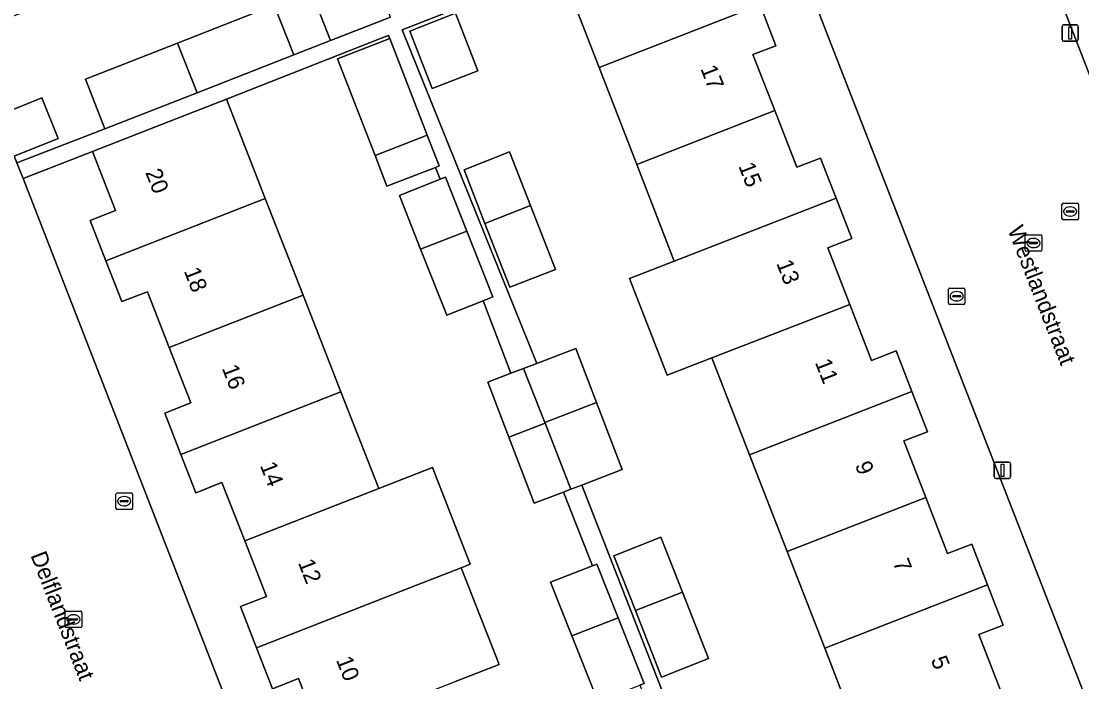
# Model space of a CAD drawing. Extents: x 159680 to 160786, y 387323 to 388340.
# Drawn here: x 160143.6 to 160207.9, y 387563.8 to 387603.9 of the extents above; entities that cross this region are included whole.
import ezdxf

# ---------------------------------------------------------------- set-up
doc = ezdxf.new("R2010")
doc.units = 0
for name, color, linetype in [('IMGEO_Brandkraan', 7, 'Continuous'), ('IMGEO_Erf', 7, 'Continuous'), ('IMGEO_Kolk', 7, 'Continuous'), ('IMGEO_Lichtmast', 7, 'Continuous'), ('IMGEO_Openbare_ruimte_label', 7, 'Continuous'), ('IMGEO_Pand', 7, 'Continuous'), ('IMGEO_Pand_nummerreeks', 7, 'Continuous'), ('IMGEO_Rijbaan_lokaal_open', 7, 'Continuous'), ('IMGEO_Rioolput', 7, 'Continuous'), ('IMGEO_Voetpad_open', 7, 'Continuous')]:
    doc.layers.add(name, color=color, linetype=linetype)

msp = doc.modelspace()

# ---------------------------------------------------------------- linework, layer by layer
at = {"layer": 'IMGEO_Brandkraan'}
for p, q in [((160199.813, 387586.76), (160199.813, 387587.612)), ((160199.888, 387587.686), (160200.74, 387587.686)), ((160200.301, 387587.466), (160200.326, 387587.466)), ((160200.814, 387587.612), (160200.814, 387586.76)), ((160200.072, 387587.18), (160200.072, 387587.192)), ((160200.51, 387587.143), (160200.112, 387587.143)), ((160200.115, 387587.229), (160200.513, 387587.229)), ((160200.324, 387586.906), (160200.299, 387586.906)), ((160200.556, 387587.192), (160200.556, 387587.18)), ((160200.74, 387586.686), (160199.888, 387586.686)), ((160149.393, 387575.251), (160150.245, 387575.251)), ((160149.318, 387574.325), (160149.318, 387575.177)), ((160149.577, 387574.745), (160149.577, 387574.757)), ((160150.015, 387574.708), (160149.617, 387574.708)), ((160149.62, 387574.794), (160150.018, 387574.794)), ((160149.806, 387575.031), (160149.831, 387575.031)), ((160150.061, 387574.757), (160150.061, 387574.745)), ((160150.319, 387575.177), (160150.319, 387574.325)), ((160150.245, 387574.251), (160149.393, 387574.251)), ((160149.829, 387574.471), (160149.804, 387574.471))]:
    msp.add_line(p, q, dxfattribs=at)
for points in [[(160199.813, 387586.76), (160199.813, 387587.612)], [(160199.888, 387587.686), (160200.74, 387587.686)], [(160200.814, 387587.612), (160200.814, 387586.76)], [(160200.74, 387586.686), (160199.888, 387586.686)], [(160149.393, 387575.251), (160150.245, 387575.251)], [(160149.318, 387574.325), (160149.318, 387575.177)], [(160150.319, 387575.177), (160150.319, 387574.325)], [(160150.245, 387574.251), (160149.393, 387574.251)]]:
    msp.add_lwpolyline(points, dxfattribs=at)
for centre, radius, start, end in [((160199.89, 387587.61), 0.0765, 91.55205, 178.44795), ((160199.89, 387587.61), 0.0765, 91.55205, 178.44795), ((160200.738, 387587.61), 0.0765, 1.55205, 88.44795), ((160200.738, 387587.61), 0.0765, 1.55205, 88.44795), ((160200.112, 387587.189), 0.0403, 85.87752, 175.75265), ((160200.109, 387587.179), 0.0366, 178.93798, 274.71019), ((160200.513, 387587.186), 0.043, 264.86636, 352.45326), ((160200.517, 387587.191), 0.0386, 1.73085, 96.63898), ((160199.89, 387586.762), 0.0765, 181.55205, 268.44795), ((160199.89, 387586.762), 0.0765, 181.55205, 268.44795), ((160200.738, 387586.762), 0.0765, 271.55205, 358.44795), ((160200.738, 387586.762), 0.0765, 271.55205, 358.44795), ((160149.395, 387575.175), 0.0765, 91.55205, 178.44795), ((160149.395, 387575.175), 0.0765, 91.55205, 178.44795), ((160150.243, 387575.175), 0.0765, 1.55205, 88.44795), ((160150.243, 387575.175), 0.0765, 1.55205, 88.44795), ((160149.617, 387574.754), 0.0403, 85.87752, 175.75265), ((160149.614, 387574.744), 0.0366, 178.93798, 274.71019), ((160150.018, 387574.751), 0.043, 264.86636, 352.45326), ((160150.022, 387574.756), 0.0386, 1.73085, 96.63898), ((160149.395, 387574.327), 0.0765, 181.55205, 268.44795), ((160149.395, 387574.327), 0.0765, 181.55205, 268.44795), ((160150.243, 387574.327), 0.0765, 271.55205, 358.44795), ((160150.243, 387574.327), 0.0765, 271.55205, 358.44795)]:
    msp.add_arc(centre, radius, start, end, dxfattribs=at)
for centre, major_axis, ratio, start_param, end_param in [((160200.3, 387587.186), (-0.387, 0.002), 0.722429, 4.712389, 7.853982), ((160200.325, 387587.186), (-0.39, 0.002), 0.717154, 1.570796, 4.712389), ((160149.805, 387574.751), (-0.387, 0.002), 0.722429, 4.712389, 7.853982), ((160149.83, 387574.751), (-0.39, 0.002), 0.717154, 1.570796, 4.712389)]:
    msp.add_ellipse(centre, major_axis=major_axis, ratio=ratio, start_param=start_param, end_param=end_param, dxfattribs=at)
at = {"layer": 'IMGEO_Erf'}
for points in [[(160197.996, 387627.397), (160220.212, 387570.053), (160225.454, 387572.084), (160224.056, 387575.684), (160222.707, 387575.16), (160221.759, 387577.602), (160220.796, 387580.083), (160222.204, 387580.629), (160220.888, 387584.019), (160219.502, 387587.588), (160217.989, 387587.001), (160217.093, 387589.307), (160216.128, 387591.792), (160217.602, 387592.494), (160216.329, 387595.766)], [(160211.277, 387554.753), (160188.988, 387612.056)], [(160194.591, 387559.956), (160192.31, 387565.828), (160190.029, 387571.701), (160187.748, 387577.573), (160185.467, 387583.446), (160182.757, 387582.392), (160180.477, 387588.265), (160183.186, 387589.319), (160180.906, 387595.19), (160178.624, 387601.064), (160176.274, 387607.115), (160166.681, 387603.343), (160174.847, 387583.116), (160177.206, 387584.019), (160178.458, 387580.75), (160180.021, 387576.67), (160177.57, 387575.731), (160191.426, 387540.244)], [(160145.313, 387605.047), (160139.288, 387602.69), (160141.23, 387597.775), (160144.818, 387599.221), (160145.814, 387596.752), (160143.152, 387595.679), (160143.31, 387595.273), (160148.639, 387597.348), (160147.46, 387600.363), (160153.054, 387602.549), (160158.922, 387604.843), (160160.101, 387601.828), (160162.337, 387602.702), (160161.158, 387605.717)], [(160188.385, 387604.86), (160189.345, 387602.39), (160187.958, 387601.852), (160189.28, 387598.448), (160190.615, 387595.012), (160192.055, 387595.572), (160193.001, 387593.137), (160193.952, 387590.687), (160192.493, 387590.121), (160193.823, 387586.696), (160195.147, 387583.286), (160196.647, 387583.868), (160197.603, 387581.406), (160198.55, 387578.97), (160197.112, 387578.412), (160198.447, 387574.975), (160199.765, 387571.581), (160201.227, 387572.15), (160202.19, 387569.67), (160203.138, 387567.231), (160201.666, 387566.66), (160203, 387563.226)], [(160178.557, 387562.576), (160176.972, 387566.575), (160175.68, 387569.831), (160178.227, 387570.841), (160176.457, 387575.305), (160174.686, 387574.627), (160173.153, 387578.631), (160171.872, 387581.976), (160173.271, 387582.512), (160171.583, 387586.919), (160169.383, 387586.047), (160167.798, 387590.046), (160166.506, 387593.302), (160168.979, 387594.282), (160168.692, 387595.005), (160165.756, 387593.863), (160165.032, 387595.725), (160162.754, 387601.587), (160165.928, 387602.821), (160165.851, 387603.017), (160165.461, 387602.863), (160156.013, 387599.148), (160158.372, 387593.122), (160160.667, 387587.257), (160162.964, 387581.389), (160165.26, 387575.523), (160168.511, 387576.794), (160170.806, 387570.928), (160170.258, 387570.714), (160172.554, 387564.847), (160169.852, 387563.79)], [(160152.547, 387584.081), (160151.223, 387587.463), (160149.68, 387586.859), (160148.707, 387589.344), (160147.751, 387591.786), (160149.285, 387592.386), (160147.884, 387595.967), (160143.678, 387594.329), (160165.953, 387537.124)], [(160161.721, 387560.61), (160160.396, 387563.995), (160158.822, 387563.378), (160157.85, 387565.861), (160156.872, 387568.36), (160158.449, 387568.977), (160157.131, 387572.345), (160155.745, 387575.886), (160154.17, 387575.27), (160153.26, 387577.595), (160152.279, 387580.1), (160153.862, 387580.72), (160152.547, 387584.081)]]:
    msp.add_lwpolyline(points, dxfattribs=at)
for points in [[(160168.505, 387599.787), (160167.142, 387603.278), (160169.908, 387604.358), (160171.271, 387600.866)], [(160173.209, 387587.736), (160171.698, 387591.607), (160170.43, 387594.857), (160173.19, 387595.951), (160174.465, 387592.684), (160175.975, 387588.816)], [(160183.685, 387569.234), (160185.269, 387565.201), (160182.41, 387564.078), (160180.822, 387568.12), (160179.517, 387571.442), (160182.376, 387572.565)]]:
    msp.add_lwpolyline(points, close=True, dxfattribs=at)
at = {"layer": 'IMGEO_Kolk'}
for p, q in [((160204.472, 387589.992), (160204.472, 387590.844)), ((160204.547, 387590.918), (160205.399, 387590.918)), ((160204.96, 387590.698), (160204.985, 387590.698)), ((160205.473, 387590.844), (160205.473, 387589.992)), ((160204.731, 387590.412), (160204.731, 387590.424)), ((160205.169, 387590.375), (160204.771, 387590.375)), ((160204.774, 387590.461), (160205.172, 387590.461)), ((160204.983, 387590.138), (160204.958, 387590.138)), ((160205.215, 387590.424), (160205.215, 387590.412)), ((160205.399, 387589.918), (160204.547, 387589.918)), ((160146.24, 387567.154), (160146.24, 387568.006)), ((160146.315, 387568.08), (160147.167, 387568.08)), ((160146.499, 387567.574), (160146.499, 387567.586)), ((160146.937, 387567.537), (160146.539, 387567.537)), ((160146.542, 387567.623), (160146.94, 387567.623)), ((160146.728, 387567.86), (160146.753, 387567.86)), ((160146.983, 387567.586), (160146.983, 387567.574)), ((160147.241, 387568.006), (160147.241, 387567.154)), ((160147.167, 387567.08), (160146.315, 387567.08)), ((160146.751, 387567.3), (160146.726, 387567.3))]:
    msp.add_line(p, q, dxfattribs=at)
for points in [[(160204.472, 387589.992), (160204.472, 387590.844)], [(160204.547, 387590.918), (160205.399, 387590.918)], [(160205.473, 387590.844), (160205.473, 387589.992)], [(160205.399, 387589.918), (160204.547, 387589.918)], [(160146.24, 387567.154), (160146.24, 387568.006)], [(160146.315, 387568.08), (160147.167, 387568.08)], [(160147.241, 387568.006), (160147.241, 387567.154)], [(160147.167, 387567.08), (160146.315, 387567.08)]]:
    msp.add_lwpolyline(points, dxfattribs=at)
for centre, radius, start, end in [((160204.549, 387590.842), 0.0765, 91.55205, 178.44795), ((160204.549, 387590.842), 0.0765, 91.55205, 178.44795), ((160205.397, 387590.842), 0.0765, 1.55205, 88.44795), ((160205.397, 387590.842), 0.0765, 1.55205, 88.44795), ((160204.771, 387590.421), 0.0403, 85.87752, 175.75265), ((160204.768, 387590.411), 0.0366, 178.93798, 274.71019), ((160205.172, 387590.418), 0.043, 264.86636, 352.45326), ((160205.176, 387590.423), 0.0386, 1.73085, 96.63898), ((160204.549, 387589.994), 0.0765, 181.55205, 268.44795), ((160204.549, 387589.994), 0.0765, 181.55205, 268.44795), ((160205.397, 387589.994), 0.0765, 271.55205, 358.44795), ((160205.397, 387589.994), 0.0765, 271.55205, 358.44795), ((160146.317, 387568.004), 0.0765, 91.55205, 178.44795), ((160146.317, 387568.004), 0.0765, 91.55205, 178.44795), ((160146.539, 387567.583), 0.0403, 85.87752, 175.75265), ((160146.536, 387567.573), 0.0366, 178.93798, 274.71019), ((160146.94, 387567.58), 0.043, 264.86636, 352.45326), ((160146.944, 387567.585), 0.0386, 1.73085, 96.63898), ((160147.165, 387568.004), 0.0765, 1.55205, 88.44795), ((160147.165, 387568.004), 0.0765, 1.55205, 88.44795), ((160146.317, 387567.156), 0.0765, 181.55205, 268.44795), ((160146.317, 387567.156), 0.0765, 181.55205, 268.44795), ((160147.165, 387567.156), 0.0765, 271.55205, 358.44795), ((160147.165, 387567.156), 0.0765, 271.55205, 358.44795)]:
    msp.add_arc(centre, radius, start, end, dxfattribs=at)
for centre, major_axis, ratio, start_param, end_param in [((160204.959, 387590.418), (-0.387, 0.002), 0.722429, 4.712389, 7.853982), ((160204.984, 387590.418), (-0.39, 0.002), 0.717154, 1.570796, 4.712389), ((160146.727, 387567.58), (-0.387, 0.002), 0.722429, 4.712389, 7.853982), ((160146.752, 387567.58), (-0.39, 0.002), 0.717154, 1.570796, 4.712389)]:
    msp.add_ellipse(centre, major_axis=major_axis, ratio=ratio, start_param=start_param, end_param=end_param, dxfattribs=at)
at = {"layer": 'IMGEO_Lichtmast'}
for p, q in [((160206.703, 387602.758), (160206.703, 387603.558)), ((160206.703, 387603.558), (160206.703, 387602.758)), ((160206.803, 387603.658), (160207.593, 387603.658)), ((160207.593, 387603.658), (160206.803, 387603.658)), ((160207.693, 387603.558), (160207.693, 387602.758)), ((160207.693, 387602.758), (160207.693, 387603.558)), ((160207.593, 387602.658), (160206.803, 387602.658)), ((160206.803, 387602.658), (160207.593, 387602.658)), ((160202.596, 387576.226), (160202.596, 387577.026)), ((160202.596, 387577.026), (160202.596, 387576.226)), ((160202.696, 387577.126), (160203.486, 387577.126)), ((160203.486, 387577.126), (160202.696, 387577.126)), ((160203.586, 387577.026), (160203.586, 387576.226)), ((160203.586, 387576.226), (160203.586, 387577.026)), ((160203.486, 387576.126), (160202.696, 387576.126)), ((160202.696, 387576.126), (160203.486, 387576.126))]:
    msp.add_line(p, q, dxfattribs=at)
for points in [[(160207.123, 387603.533), (160207.273, 387603.533), (160207.273, 387602.783), (160207.123, 387602.783), (160207.123, 387603.533)], [(160203.016, 387577.001), (160203.166, 387577.001), (160203.166, 387576.251), (160203.016, 387576.251), (160203.016, 387577.001)]]:
    msp.add_lwpolyline(points, dxfattribs=at)
for centre, start, end in [((160206.803, 387603.558), 90, 180), ((160206.803, 387603.558), 90, 180), ((160207.593, 387603.558), 0, 90), ((160207.593, 387603.558), 360, 90), ((160206.803, 387602.758), 180, 270), ((160206.803, 387602.758), 180, 270), ((160207.593, 387602.758), 270, 0), ((160207.593, 387602.758), 270, 0), ((160202.696, 387577.026), 90, 180), ((160202.696, 387577.026), 90, 180), ((160203.486, 387577.026), 0, 90), ((160203.486, 387577.026), 360, 90), ((160202.696, 387576.226), 180, 270), ((160202.696, 387576.226), 180, 270), ((160203.486, 387576.226), 270, 0), ((160203.486, 387576.226), 270, 0)]:
    msp.add_arc(centre, 0.1, start, end, dxfattribs=at)
at = {"layer": 'IMGEO_Pand'}
for points in [[(160188.385, 387604.86), (160187.452, 387607.263), (160186.048, 387606.718), (160184.633, 387610.362), (160179.973, 387608.552), (160176.274, 387607.115), (160178.624, 387601.064)], [(160164.79, 387607.137), (160161.158, 387605.717), (160162.337, 387602.702), (160165.969, 387604.122)], [(160160.101, 387601.828), (160158.922, 387604.843), (160153.054, 387602.549), (160154.233, 387599.534)], [(160189.28, 387598.448), (160187.958, 387601.852), (160189.345, 387602.39), (160188.385, 387604.86), (160178.624, 387601.064), (160180.906, 387595.19)], [(160169.908, 387604.358), (160167.142, 387603.278), (160168.505, 387599.787), (160171.271, 387600.866)], [(160154.233, 387599.534), (160153.054, 387602.549), (160147.46, 387600.363), (160148.639, 387597.348)], [(160165.928, 387602.821), (160162.754, 387601.587), (160165.032, 387595.725), (160168.204, 387596.965)], [(160143.152, 387595.679), (160145.814, 387596.752), (160144.818, 387599.221), (160141.23, 387597.775), (160142.226, 387595.305)], [(160158.372, 387593.122), (160156.013, 387599.148), (160152.541, 387597.789), (160147.884, 387595.967), (160149.285, 387592.386), (160147.751, 387591.786), (160148.707, 387589.344)], [(160193.001, 387593.137), (160192.055, 387595.572), (160190.615, 387595.012), (160189.28, 387598.448), (160180.906, 387595.19), (160183.186, 387589.319)], [(160168.204, 387596.965), (160165.032, 387595.725), (160165.756, 387593.863), (160168.692, 387595.005), (160168.93, 387595.097)], [(160170.43, 387594.857), (160171.698, 387591.607), (160174.465, 387592.684), (160173.19, 387595.951)], [(160169.308, 387594.413), (160168.979, 387594.282), (160166.506, 387593.302), (160167.798, 387590.046), (160170.605, 387591.144)], [(160160.667, 387587.257), (160158.372, 387593.122), (160148.707, 387589.344), (160149.68, 387586.859), (160151.223, 387587.463), (160152.547, 387584.081)], [(160174.465, 387592.684), (160171.698, 387591.607), (160173.209, 387587.736), (160175.975, 387588.816)], [(160192.493, 387590.121), (160193.952, 387590.687), (160193.001, 387593.137), (160183.186, 387589.319), (160180.477, 387588.265), (160182.757, 387582.392), (160185.467, 387583.446), (160193.823, 387586.696)], [(160170.605, 387591.144), (160167.798, 387590.046), (160169.383, 387586.047), (160171.583, 387586.919), (160172.185, 387587.158)], [(160152.547, 387584.081), (160153.862, 387580.72), (160152.279, 387580.1), (160153.26, 387577.595), (160162.964, 387581.389), (160160.667, 387587.257)], [(160185.467, 387583.446), (160187.748, 387577.573), (160197.603, 387581.406), (160196.647, 387583.868), (160195.147, 387583.286), (160193.823, 387586.696)], [(160177.206, 387584.019), (160174.847, 387583.116), (160174.047, 387582.809), (160175.325, 387579.536), (160178.458, 387580.75)], [(160174.047, 387582.809), (160173.271, 387582.512), (160171.872, 387581.976), (160173.153, 387578.631), (160175.343, 387579.489), (160175.325, 387579.536)], [(160165.26, 387575.523), (160162.964, 387581.389), (160153.26, 387577.595), (160154.17, 387575.27), (160155.745, 387575.886), (160157.131, 387572.345)], [(160187.748, 387577.573), (160190.029, 387571.701), (160198.447, 387574.975), (160197.112, 387578.412), (160198.55, 387578.97), (160197.603, 387581.406)], [(160178.458, 387580.75), (160175.325, 387579.536), (160175.343, 387579.489), (160176.909, 387575.478), (160177.57, 387575.731), (160180.021, 387576.67)], [(160175.343, 387579.489), (160173.153, 387578.631), (160174.686, 387574.627), (160176.457, 387575.305), (160176.909, 387575.478)], [(160168.511, 387576.794), (160165.26, 387575.523), (160157.131, 387572.345), (160158.449, 387568.977), (160156.872, 387568.36), (160157.85, 387565.861), (160167.556, 387569.657), (160170.258, 387570.714), (160170.806, 387570.928)], [(160190.029, 387571.701), (160192.31, 387565.828), (160202.19, 387569.67), (160201.227, 387572.15), (160199.765, 387571.581), (160198.447, 387574.975)], [(160180.822, 387568.12), (160183.685, 387569.234), (160182.376, 387572.565), (160179.517, 387571.442)], [(160170.258, 387570.714), (160167.556, 387569.657), (160157.85, 387565.861), (160158.822, 387563.378), (160160.396, 387563.995), (160161.721, 387560.61), (160169.852, 387563.79), (160172.554, 387564.847)], [(160178.482, 387570.942), (160178.227, 387570.841), (160175.68, 387569.831), (160176.972, 387566.575), (160179.779, 387567.672)], [(160192.31, 387565.828), (160194.591, 387559.956), (160203, 387563.226), (160201.666, 387566.66), (160203.138, 387567.231), (160202.19, 387569.67)], [(160183.685, 387569.234), (160180.822, 387568.12), (160182.41, 387564.078), (160185.269, 387565.201)], [(160179.779, 387567.672), (160176.972, 387566.575), (160178.557, 387562.576), (160181.104, 387563.586), (160181.359, 387563.687)]]:
    msp.add_lwpolyline(points, close=True, dxfattribs=at)
at = {"layer": 'IMGEO_Rijbaan_lokaal_open'}
for points in [[(160214.817, 387566.257), (160218.375, 387567.57), (160218.321, 387567.708), (160220.751, 387568.661), (160220.212, 387570.053), (160197.996, 387627.397)], [(160194.452, 387615.764), (160190.145, 387614.092), (160189.586, 387613.875), (160188.449, 387613.443), (160188.633, 387612.97), (160188.988, 387612.056), (160211.277, 387554.753), (160216.374, 387541.845), (160221.377, 387543.755), (160216.379, 387556.175), (160213.509, 387563.306)], [(160143.678, 387594.329), (160143.31, 387595.273), (160143.152, 387595.679), (160142.226, 387595.305), (160140.359, 387594.587), (160136.867, 387593.243)], [(160158.339, 387542.117), (160160.309, 387536.885), (160163.063, 387537.959), (160163.489, 387536.774), (160160.743, 387535.733), (160161.041, 387534.941), (160165.929, 387522.126), (160170.912, 387524.176), (160165.953, 387537.124), (160143.678, 387594.329)]]:
    msp.add_lwpolyline(points, dxfattribs=at)
at = {"layer": 'IMGEO_Rioolput'}
for p, q in [((160206.7, 387591.906), (160206.7, 387592.758)), ((160206.775, 387592.832), (160207.627, 387592.832)), ((160207.188, 387592.612), (160207.213, 387592.612)), ((160207.701, 387592.758), (160207.701, 387591.906)), ((160206.959, 387592.326), (160206.959, 387592.338)), ((160207.397, 387592.289), (160206.999, 387592.289)), ((160207.002, 387592.375), (160207.4, 387592.375)), ((160207.211, 387592.052), (160207.186, 387592.052)), ((160207.443, 387592.338), (160207.443, 387592.326)), ((160207.627, 387591.832), (160206.775, 387591.832))]:
    msp.add_line(p, q, dxfattribs=at)
for points in [[(160206.7, 387591.906), (160206.7, 387592.758)], [(160206.775, 387592.832), (160207.627, 387592.832)], [(160207.701, 387592.758), (160207.701, 387591.906)], [(160207.627, 387591.832), (160206.775, 387591.832)]]:
    msp.add_lwpolyline(points, dxfattribs=at)
for centre, radius, start, end in [((160206.777, 387592.756), 0.0765, 91.55205, 178.44795), ((160206.777, 387592.756), 0.0765, 91.55205, 178.44795), ((160207.625, 387592.756), 0.0765, 1.55205, 88.44795), ((160207.625, 387592.756), 0.0765, 1.55205, 88.44795), ((160206.999, 387592.335), 0.0403, 85.87752, 175.75265), ((160206.996, 387592.325), 0.0366, 178.93798, 274.71019), ((160207.4, 387592.332), 0.043, 264.86636, 352.45326), ((160207.404, 387592.337), 0.0386, 1.73085, 96.63898), ((160206.777, 387591.908), 0.0765, 181.55205, 268.44795), ((160206.777, 387591.908), 0.0765, 181.55205, 268.44795), ((160207.625, 387591.908), 0.0765, 271.55205, 358.44795), ((160207.625, 387591.908), 0.0765, 271.55205, 358.44795)]:
    msp.add_arc(centre, radius, start, end, dxfattribs=at)
for centre, major_axis, ratio, start_param, end_param in [((160207.187, 387592.332), (-0.387, 0.002), 0.722429, 4.712389, 7.853982), ((160207.212, 387592.332), (-0.39, 0.002), 0.717154, 1.570796, 4.712389)]:
    msp.add_ellipse(centre, major_axis=major_axis, ratio=ratio, start_param=start_param, end_param=end_param, dxfattribs=at)
at = {"layer": 'IMGEO_Voetpad_open'}
msp.add_lwpolyline([(160165.969, 387604.122), (160162.337, 387602.702), (160160.101, 387601.828), (160154.233, 387599.534), (160148.639, 387597.348), (160143.31, 387595.273), (160143.678, 387594.329), (160147.884, 387595.967), (160152.541, 387597.789), (160156.013, 387599.148), (160165.461, 387602.863), (160165.851, 387603.017), (160165.928, 387602.821), (160168.204, 387596.965), (160168.93, 387595.097), (160168.692, 387595.005), (160168.979, 387594.282), (160169.308, 387594.413), (160170.605, 387591.144), (160172.185, 387587.158), (160171.583, 387586.919), (160173.271, 387582.512), (160174.047, 387582.809), (160174.847, 387583.116), (160166.681, 387603.343), (160176.274, 387607.115)], dxfattribs=at)
msp.add_lwpolyline([(160177.57, 387575.731), (160176.909, 387575.478), (160176.457, 387575.305), (160178.227, 387570.841), (160178.482, 387570.942), (160179.779, 387567.672), (160181.359, 387563.687), (160181.104, 387563.586), (160182.871, 387559.128), (160183.077, 387559.21), (160184.375, 387555.938), (160185.954, 387551.955), (160185.541, 387551.791), (160187.255, 387547.469), (160188.638, 387543.905), (160190.242, 387539.769), (160191.426, 387540.244)], close=True, dxfattribs=at)

# ---------------------------------------------------------------- texts
at = {"layer": 'IMGEO_Openbare_ruimte_label'}
for s, p in [('Westlandstraat', (160203.388, 387591.236)), ('Delflandstraat', (160144.119, 387571.471))]:
    msp.add_text(s, height=1, rotation=291.40774, dxfattribs=at).set_placement(p)
at = {"layer": 'IMGEO_Pand_nummerreeks'}
for s, rotation, p in [('17', 291.28552, (160184.761, 387600.998)), ('15', 291.28552, (160187.062, 387595.093)), ('20', 291.36465, (160151.084, 387594.702)), ('13', 291.28517, (160189.362, 387589.187)), ('18', 291.36465, (160153.425, 387588.719)), ('16', 291.36465, (160155.731, 387582.823)), ('11', 291.28552, (160191.704, 387583.176)), ('9', 291.28552, (160194.131, 387576.949)), ('14', 291.36465, (160158.039, 387576.925)), ('12', 291.36539, (160160.346, 387571.029)), ('7', 291.28552, (160196.431, 387571.043)), ('10', 291.36539, (160162.655, 387565.125)), ('5', 291.28552, (160198.732, 387565.138))]:
    msp.add_text(s, height=1, rotation=rotation, dxfattribs=at).set_placement(p)

doc.saveas('drawing.dxf')
